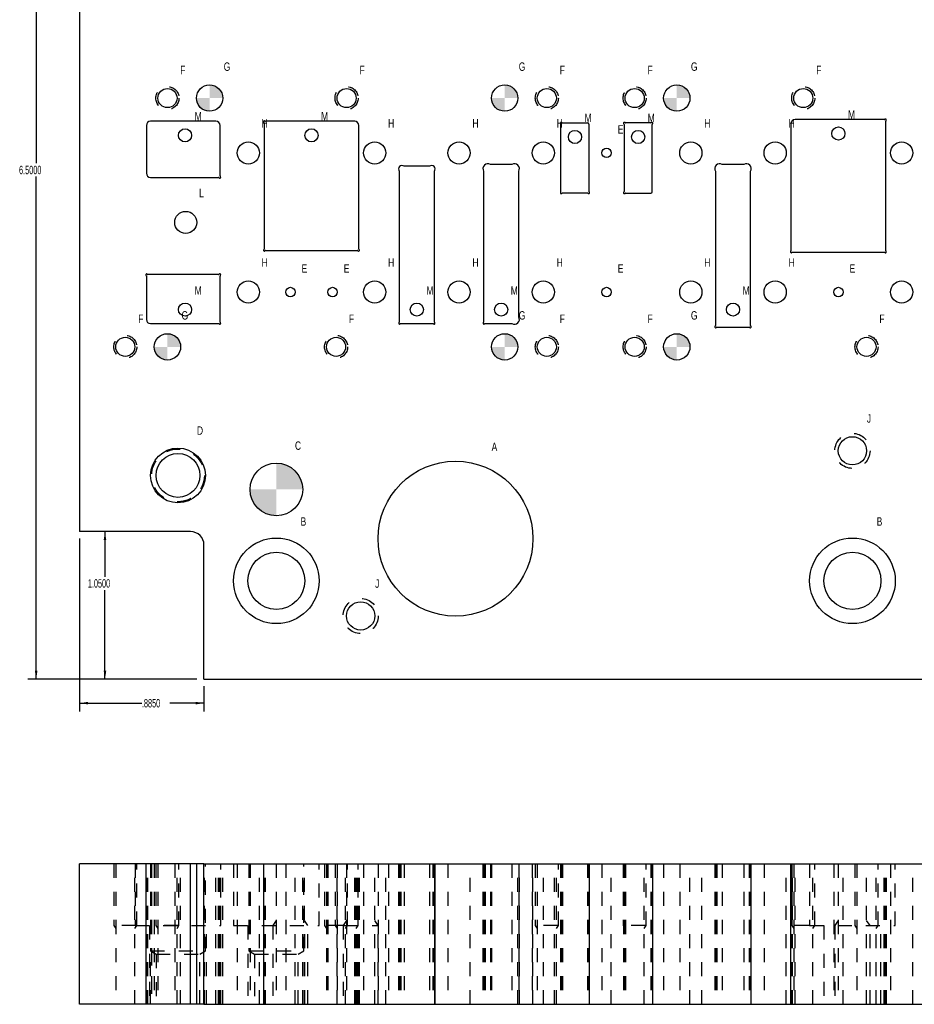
# Model space of a CAD drawing. Header units: inches. Extents: x 1880 to 2363, y -453 to -54.
# Tile 307 of 656: x 2047.88 to 2054.24, y -300.51 to -293.5. Entities that reach past the tile are written whole.
import ezdxf

# ---------------------------------------------------------------- set-up
doc = ezdxf.new("R2010")
doc.units = ezdxf.units.IN
doc.header["$LTSCALE"] = 0.5
doc.header["$MEASUREMENT"] = 0
doc.linetypes.add('HIDDEN', pattern=[0.225, 0.15, -0.075])
for name, color, linetype in [('SID-M-D', 42, 'Continuous'), ('SID-M-F', 202, 'Continuous'), ('SID-M-H', 4, 'HIDDEN'), ('SID-M-M', 233, 'Continuous'), ('SID-M-S', 105, 'Continuous')]:
    doc.layers.add(name, color=color, linetype=linetype)
doc.styles.add('SLDTEXTSTYLE0', font='TXT', dxfattribs={"width": 0.595745})

msp = doc.modelspace()

# ---------------------------------------------------------------- hatches: boundary and pattern name
at = {"layer": 'SID-M-F'}
h = msp.add_hatch(color=256, dxfattribs=at)
edge = h.paths.add_edge_path(flags=0)
edge.add_arc((2049.22956, -294.05676), 0.09375, 0, 90)
edge.add_line((2049.22956, -293.96301), (2049.22956, -294.05676))
edge.add_line((2049.22956, -294.05676), (2049.32331, -294.05676))
h = msp.add_hatch(color=256, dxfattribs=at)
edge = h.paths.add_edge_path(flags=0)
edge.add_arc((2051.32956, -294.05676), 0.09375, 0, 90)
edge.add_line((2051.32956, -293.96301), (2051.32956, -294.05676))
edge.add_line((2051.32956, -294.05676), (2051.42331, -294.05676))
h = msp.add_hatch(color=256, dxfattribs=at)
edge = h.paths.add_edge_path(flags=0)
edge.add_arc((2052.55456, -294.05676), 0.09375, 0, 90)
edge.add_line((2052.55456, -293.96301), (2052.55456, -294.05676))
edge.add_line((2052.55456, -294.05676), (2052.64831, -294.05676))
h = msp.add_hatch(color=256, dxfattribs=at)
edge = h.paths.add_edge_path(flags=0)
edge.add_arc((2049.22956, -294.05676), 0.09375, 180, 270)
edge.add_line((2049.22956, -294.15051), (2049.22956, -294.05676))
edge.add_line((2049.22956, -294.05676), (2049.13581, -294.05676))
h = msp.add_hatch(color=256, dxfattribs=at)
edge = h.paths.add_edge_path(flags=0)
edge.add_arc((2051.32956, -294.05676), 0.09375, 180, 270)
edge.add_line((2051.32956, -294.15051), (2051.32956, -294.05676))
edge.add_line((2051.32956, -294.05676), (2051.23581, -294.05676))
h = msp.add_hatch(color=256, dxfattribs=at)
edge = h.paths.add_edge_path(flags=0)
edge.add_arc((2052.55456, -294.05676), 0.09375, 180, 270)
edge.add_line((2052.55456, -294.15051), (2052.55456, -294.05676))
edge.add_line((2052.55456, -294.05676), (2052.46081, -294.05676))
h = msp.add_hatch(color=256, dxfattribs=at)
edge = h.paths.add_edge_path(flags=0)
edge.add_arc((2048.92956, -295.82696), 0.09375, 0, 90)
edge.add_line((2048.92956, -295.73321), (2048.92956, -295.82696))
edge.add_line((2048.92956, -295.82696), (2049.02331, -295.82696))
h = msp.add_hatch(color=256, dxfattribs=at)
edge = h.paths.add_edge_path(flags=0)
edge.add_arc((2051.32956, -295.82696), 0.09375, 0, 90)
edge.add_line((2051.32956, -295.73321), (2051.32956, -295.82696))
edge.add_line((2051.32956, -295.82696), (2051.42331, -295.82696))
h = msp.add_hatch(color=256, dxfattribs=at)
edge = h.paths.add_edge_path(flags=0)
edge.add_arc((2052.55456, -295.82696), 0.09375, 0, 90)
edge.add_line((2052.55456, -295.73321), (2052.55456, -295.82696))
edge.add_line((2052.55456, -295.82696), (2052.64831, -295.82696))
h = msp.add_hatch(color=256, dxfattribs=at)
edge = h.paths.add_edge_path(flags=0)
edge.add_arc((2048.92956, -295.82696), 0.09375, 180, 270)
edge.add_line((2048.92956, -295.92071), (2048.92956, -295.82696))
edge.add_line((2048.92956, -295.82696), (2048.83581, -295.82696))
h = msp.add_hatch(color=256, dxfattribs=at)
edge = h.paths.add_edge_path(flags=0)
edge.add_arc((2051.32956, -295.82696), 0.09375, 180, 270)
edge.add_line((2051.32956, -295.92071), (2051.32956, -295.82696))
edge.add_line((2051.32956, -295.82696), (2051.23581, -295.82696))
h = msp.add_hatch(color=256, dxfattribs=at)
edge = h.paths.add_edge_path(flags=0)
edge.add_arc((2052.55456, -295.82696), 0.09375, 180, 270)
edge.add_line((2052.55456, -295.92071), (2052.55456, -295.82696))
edge.add_line((2052.55456, -295.82696), (2052.46081, -295.82696))
h = msp.add_hatch(color=256, dxfattribs=at)
edge = h.paths.add_edge_path(flags=0)
edge.add_arc((2049.70456, -296.84186), 0.1875, 0, 90)
edge.add_line((2049.70456, -296.65436), (2049.70456, -296.84186))
edge.add_line((2049.70456, -296.84186), (2049.89206, -296.84186))
h = msp.add_hatch(color=256, dxfattribs=at)
edge = h.paths.add_edge_path(flags=0)
edge.add_arc((2049.70456, -296.84186), 0.1875, 180, 270)
edge.add_line((2049.70456, -297.02936), (2049.70456, -296.84186))
edge.add_line((2049.70456, -296.84186), (2049.51706, -296.84186))

# ---------------------------------------------------------------- linework, layer by layer
at = {"color": 0, "linetype": 'Continuous', "lineweight": 0}
for centre, radius in [((2049.22956, -294.05676), 0.09375), ((2051.32956, -294.05676), 0.09375), ((2052.55456, -294.05676), 0.09375), ((2048.92956, -295.82696), 0.09375), ((2051.32956, -295.82696), 0.09375), ((2052.55456, -295.82696), 0.09375), ((2049.70456, -296.84186), 0.1875)]:
    msp.add_circle(centre, radius, dxfattribs=at)
at = {"layer": 'SID-M-D'}
for p, q in [((2047.99525, -291.69186), (2047.99525, -294.52054)), ((2047.99525, -298.19186), (2047.99525, -294.61579)), ((2048.48485, -297.14186), (2048.48485, -297.46241)), ((2048.30456, -297.19186), (2048.30456, -298.42245)), ((2048.48485, -298.19186), (2048.48485, -297.55766)), ((2049.13956, -298.19186), (2047.93525, -298.19186)), ((2049.13956, -298.19186), (2048.42485, -298.19186)), ((2049.18956, -298.24186), (2049.18956, -298.42245)), ((2048.30456, -298.36245), (2048.74783, -298.36245)), ((2049.18956, -298.36245), (2048.94733, -298.36245))]:
    msp.add_line(p, q, dxfattribs=at)
for points in [[(2048.48485, -297.14186), (2048.47562, -297.20186), (2048.49408, -297.20186)], [(2047.99525, -298.19186), (2048.00448, -298.13186), (2047.98602, -298.13186)], [(2048.48485, -298.19186), (2048.49408, -298.13186), (2048.47562, -298.13186)], [(2048.30456, -298.36245), (2048.36456, -298.37168), (2048.36456, -298.35322)], [(2049.18956, -298.36245), (2049.12956, -298.35322), (2049.12956, -298.37168)]]:
    msp.add_solid(points, dxfattribs=at)
at = {"layer": 'SID-M-H'}
for p, q in [((2048.54756, -299.50544), (2048.54756, -299.94544)), ((2048.56156, -299.50544), (2048.56156, -300.50544)), ((2048.69756, -300.50544), (2048.69756, -299.50544)), ((2048.70006, -299.50544), (2048.70006, -299.94544)), ((2048.71156, -299.94544), (2048.71156, -299.50544)), ((2048.77568, -299.50544), (2048.77568, -300.50544)), ((2048.77762, -300.50544), (2048.77762, -299.50544)), ((2048.77956, -300.50544), (2048.77956, -299.50544)), ((2048.7861, -300.50544), (2048.7861, -299.50544)), ((2048.79052, -300.50544), (2048.79052, -299.50544)), ((2048.80956, -299.50544), (2048.80956, -300.12544)), ((2048.81706, -299.50544), (2048.81706, -300.50544)), ((2048.83581, -299.50544), (2048.83581, -300.50544)), ((2048.84756, -299.50544), (2048.84756, -299.94544)), ((2048.86156, -299.50544), (2048.86156, -300.50544)), ((2048.98106, -299.50544), (2048.98106, -300.50544)), ((2048.99756, -300.50544), (2048.99756, -299.50544)), ((2049.01156, -299.94544), (2049.01156, -299.50544)), ((2049.02331, -300.50544), (2049.02331, -299.50544)), ((2049.13581, -299.50544), (2049.13581, -300.50544)), ((2049.13806, -300.50544), (2049.13806, -299.50544)), ((2049.19206, -300.50544), (2049.19206, -299.50544)), ((2049.19956, -300.12544), (2049.19956, -299.50544)), ((2049.27456, -300.50544), (2049.27456, -299.50544)), ((2049.29361, -300.50544), (2049.29361, -299.50544)), ((2049.29361, -300.50544), (2049.29361, -299.50544)), ((2049.29361, -300.50544), (2049.29361, -299.50544)), ((2049.29802, -300.50544), (2049.29802, -299.50544)), ((2049.29802, -300.50544), (2049.29802, -299.50544)), ((2049.29802, -300.50544), (2049.29802, -299.50544)), ((2049.30456, -300.50544), (2049.30456, -299.50544)), ((2049.3065, -300.50544), (2049.3065, -299.50544)), ((2049.3065, -300.50544), (2049.3065, -299.50544)), ((2049.3065, -300.50544), (2049.3065, -299.50544)), ((2049.30844, -300.50544), (2049.30844, -299.50544)), ((2049.30906, -299.94544), (2049.30906, -299.50544)), ((2049.32331, -300.50544), (2049.32331, -299.50544)), ((2049.40006, -299.50544), (2049.40006, -299.94544)), ((2049.42556, -299.50544), (2049.42556, -300.50544)), ((2049.50956, -299.50544), (2049.50956, -300.12544)), ((2049.51706, -299.50544), (2049.51706, -300.50544)), ((2049.58356, -300.50544), (2049.58356, -299.50544)), ((2049.61318, -299.50544), (2049.61318, -300.50544)), ((2049.61512, -300.50544), (2049.61512, -299.50544)), ((2049.61512, -300.50544), (2049.61512, -299.50544)), ((2049.61706, -300.50544), (2049.61706, -299.50544)), ((2049.6236, -300.50544), (2049.6236, -299.50544)), ((2049.6236, -300.50544), (2049.6236, -299.50544)), ((2049.62802, -300.50544), (2049.62802, -299.50544)), ((2049.62802, -300.50544), (2049.62802, -299.50544)), ((2049.70406, -299.50544), (2049.70406, -300.50544)), ((2049.77106, -299.50544), (2049.77106, -300.50544)), ((2049.83806, -300.50544), (2049.83806, -299.50544)), ((2049.89206, -300.50544), (2049.89206, -299.50544)), ((2049.89956, -300.12544), (2049.89956, -299.50544)), ((2049.90506, -300.50544), (2049.90506, -299.50544)), ((2050.00906, -299.94544), (2050.00906, -299.50544)), ((2050.04756, -299.50544), (2050.04756, -299.94544)), ((2050.06156, -299.50544), (2050.06156, -300.50544)), ((2050.07106, -299.50544), (2050.07106, -300.50544)), ((2050.12256, -299.50544), (2050.12256, -299.94544)), ((2050.13656, -299.50544), (2050.13656, -300.50544)), ((2050.13806, -300.50544), (2050.13806, -299.50544)), ((2050.19756, -300.50544), (2050.19756, -299.50544)), ((2050.20406, -299.50544), (2050.20406, -300.50544)), ((2050.21156, -299.94544), (2050.21156, -299.50544)), ((2050.26206, -300.50544), (2050.26206, -299.50544)), ((2050.27256, -300.50544), (2050.27256, -299.50544)), ((2050.28111, -300.50544), (2050.28111, -299.50544)), ((2050.28552, -300.50544), (2050.28552, -299.50544)), ((2050.28656, -299.94544), (2050.28656, -299.50544)), ((2050.29206, -300.50544), (2050.29206, -299.50544)), ((2050.294, -300.50544), (2050.294, -299.50544)), ((2050.29594, -300.50544), (2050.29594, -299.50544)), ((2050.32556, -299.50544), (2050.32556, -300.50544)), ((2050.40506, -300.50544), (2050.40506, -299.50544)), ((2050.42838, -299.50544), (2050.42838, -300.50544)), ((2050.48356, -300.50544), (2050.48356, -299.50544)), ((2050.50338, -299.50544), (2050.50338, -300.50544)), ((2050.57456, -299.50544), (2050.57456, -300.50544)), ((2050.57568, -299.50544), (2050.57568, -300.50544)), ((2050.57762, -299.50544), (2050.57762, -300.50544)), ((2050.57956, -299.50544), (2050.57956, -300.50544)), ((2050.5861, -299.50544), (2050.5861, -300.50544)), ((2050.59052, -299.50544), (2050.59052, -300.50544)), ((2050.61456, -299.50544), (2050.61456, -300.50544)), ((2050.79456, -299.50544), (2050.79456, -300.50544)), ((2050.81861, -299.50544), (2050.81861, -300.50544)), ((2050.82302, -299.50544), (2050.82302, -300.50544)), ((2050.82956, -299.50544), (2050.82956, -300.50544)), ((2050.8315, -299.50544), (2050.8315, -300.50544)), ((2050.83344, -300.50544), (2050.83344, -299.50544)), ((2050.83456, -300.50544), (2050.83456, -299.50544)), ((2050.92556, -299.50544), (2050.92556, -300.50544)), ((2051.08356, -300.50544), (2051.08356, -299.50544)), ((2051.17456, -299.50544), (2051.17456, -300.50544)), ((2051.17568, -299.50544), (2051.17568, -300.50544)), ((2051.17762, -299.50544), (2051.17762, -300.50544)), ((2051.17956, -299.50544), (2051.17956, -300.50544)), ((2051.1861, -299.50544), (2051.1861, -300.50544)), ((2051.19052, -299.50544), (2051.19052, -300.50544)), ((2051.22759, -299.50544), (2051.22759, -300.50544)), ((2051.23581, -299.50544), (2051.23581, -300.50544)), ((2051.38153, -299.50544), (2051.38153, -300.50544)), ((2051.42331, -300.50544), (2051.42331, -299.50544)), ((2051.42956, -299.50544), (2051.42956, -300.50544)), ((2051.43456, -300.50544), (2051.43456, -299.50544)), ((2051.52556, -299.50544), (2051.52556, -300.50544)), ((2051.53074, -300.50544), (2051.53074, -299.50544)), ((2051.54756, -299.50544), (2051.54756, -299.94544)), ((2051.56156, -299.50544), (2051.56156, -300.50544)), ((2051.60574, -300.50544), (2051.60574, -299.50544)), ((2051.68356, -300.50544), (2051.68356, -299.50544)), ((2051.69756, -300.50544), (2051.69756, -299.50544)), ((2051.71156, -299.94544), (2051.71156, -299.50544)), ((2051.72568, -299.50544), (2051.72568, -300.50544)), ((2051.72762, -299.50544), (2051.72762, -300.50544)), ((2051.72762, -299.50544), (2051.72762, -300.50544)), ((2051.72956, -299.50544), (2051.72956, -300.50544)), ((2051.7361, -299.50544), (2051.7361, -300.50544)), ((2051.7361, -299.50544), (2051.7361, -300.50544)), ((2051.74052, -299.50544), (2051.74052, -300.50544)), ((2051.74052, -299.50544), (2051.74052, -300.50544)), ((2051.91861, -299.50544), (2051.91861, -300.50544)), ((2051.91956, -299.50544), (2051.91956, -300.50544)), ((2051.92302, -299.50544), (2051.92302, -300.50544)), ((2051.92956, -299.50544), (2051.92956, -300.50544)), ((2051.9315, -299.50544), (2051.9315, -300.50544)), ((2051.93344, -300.50544), (2051.93344, -299.50544)), ((2052.02106, -299.50544), (2052.02106, -300.50544)), ((2052.08806, -300.50544), (2052.08806, -299.50544)), ((2052.17256, -299.50544), (2052.17256, -299.94544)), ((2052.17568, -299.50544), (2052.17568, -300.50544)), ((2052.17762, -299.50544), (2052.17762, -300.50544)), ((2052.17762, -299.50544), (2052.17762, -300.50544)), ((2052.17956, -299.50544), (2052.17956, -300.50544)), ((2052.1861, -299.50544), (2052.1861, -300.50544)), ((2052.1861, -299.50544), (2052.1861, -300.50544)), ((2052.18656, -299.50544), (2052.18656, -300.50544)), ((2052.19052, -299.50544), (2052.19052, -300.50544)), ((2052.19052, -299.50544), (2052.19052, -300.50544)), ((2052.32256, -300.50544), (2052.32256, -299.50544)), ((2052.33656, -299.94544), (2052.33656, -299.50544)), ((2052.36861, -299.50544), (2052.36861, -300.50544)), ((2052.36956, -299.50544), (2052.36956, -300.50544)), ((2052.37302, -299.50544), (2052.37302, -300.50544)), ((2052.37956, -299.50544), (2052.37956, -300.50544)), ((2052.3815, -299.50544), (2052.3815, -300.50544)), ((2052.38344, -300.50544), (2052.38344, -299.50544)), ((2052.46081, -299.50544), (2052.46081, -300.50544)), ((2052.57556, -299.50544), (2052.57556, -300.50544)), ((2052.64831, -300.50544), (2052.64831, -299.50544)), ((2052.73356, -300.50544), (2052.73356, -299.50544)), ((2052.82456, -299.50544), (2052.82456, -300.50544)), ((2052.82568, -299.50544), (2052.82568, -300.50544)), ((2052.82762, -299.50544), (2052.82762, -300.50544)), ((2052.82956, -299.50544), (2052.82956, -300.50544)), ((2052.8361, -299.50544), (2052.8361, -300.50544)), ((2052.84052, -299.50544), (2052.84052, -300.50544)), ((2052.87759, -299.50544), (2052.87759, -300.50544)), ((2053.03153, -299.50544), (2053.03153, -300.50544)), ((2053.06861, -299.50544), (2053.06861, -300.50544)), ((2053.07302, -299.50544), (2053.07302, -300.50544)), ((2053.07956, -299.50544), (2053.07956, -300.50544)), ((2053.0815, -299.50544), (2053.0815, -300.50544)), ((2053.08344, -300.50544), (2053.08344, -299.50544)), ((2053.08456, -300.50544), (2053.08456, -299.50544)), ((2053.17556, -299.50544), (2053.17556, -300.50544)), ((2053.33356, -300.50544), (2053.33356, -299.50544)), ((2053.36318, -299.50544), (2053.36318, -300.50544)), ((2053.36512, -300.50544), (2053.36512, -299.50544)), ((2053.36706, -300.50544), (2053.36706, -299.50544)), ((2053.37256, -299.50544), (2053.37256, -299.94544)), ((2053.3736, -300.50544), (2053.3736, -299.50544)), ((2053.37802, -300.50544), (2053.37802, -299.50544)), ((2053.38656, -299.50544), (2053.38656, -300.50544)), ((2053.39706, -300.50544), (2053.39706, -299.50544)), ((2053.50006, -299.50544), (2053.50006, -299.94544)), ((2053.52256, -300.50544), (2053.52256, -299.50544)), ((2053.53656, -299.94544), (2053.53656, -299.50544)), ((2053.67106, -299.50544), (2053.67106, -300.50544)), ((2053.70406, -299.50544), (2053.70406, -300.50544)), ((2053.73806, -300.50544), (2053.73806, -299.50544)), ((2053.82256, -299.50544), (2053.82256, -299.94544)), ((2053.83656, -299.50544), (2053.83656, -300.50544)), ((2053.90506, -300.50544), (2053.90506, -299.50544)), ((2053.97256, -300.50544), (2053.97256, -299.50544)), ((2053.98656, -299.94544), (2053.98656, -299.50544)), ((2054.03111, -300.50544), (2054.03111, -299.50544)), ((2054.03111, -300.50544), (2054.03111, -299.50544)), ((2054.03552, -300.50544), (2054.03552, -299.50544)), ((2054.03552, -300.50544), (2054.03552, -299.50544)), ((2054.04206, -300.50544), (2054.04206, -299.50544)), ((2054.044, -300.50544), (2054.044, -299.50544)), ((2054.044, -300.50544), (2054.044, -299.50544)), ((2054.04594, -300.50544), (2054.04594, -299.50544)), ((2054.07556, -299.50544), (2054.07556, -300.50544)), ((2054.10906, -299.94544), (2054.10906, -299.50544)), ((2054.23356, -300.50544), (2054.23356, -299.50544)), ((2048.54756, -299.94544), (2048.56156, -299.96644)), ((2048.70532, -299.94544), (2048.54756, -299.94544)), ((2048.69756, -299.96644), (2048.71156, -299.94544)), ((2048.70006, -299.94544), (2049.30906, -299.94544)), ((2048.71156, -299.94544), (2048.70532, -299.94544)), ((2048.80156, -299.94544), (2048.80156, -300.50544)), ((2048.84756, -299.94544), (2048.86156, -299.96644)), ((2049.00532, -299.94544), (2048.84756, -299.94544)), ((2048.99756, -299.96644), (2049.01156, -299.94544)), ((2049.01156, -299.94544), (2049.00532, -299.94544)), ((2049.20756, -300.50544), (2049.20756, -299.94544)), ((2049.40006, -299.94544), (2050.00906, -299.94544)), ((2049.50156, -299.94544), (2049.50156, -300.50544)), ((2049.70406, -299.90869), (2049.67956, -299.94544)), ((2049.67956, -299.94544), (2049.67956, -300.50544)), ((2049.92956, -299.94544), (2049.90506, -299.90869)), ((2049.90756, -300.50544), (2049.90756, -299.94544)), ((2049.92956, -300.50544), (2049.92956, -299.94544)), ((2050.04756, -299.94544), (2050.06156, -299.96644)), ((2050.12256, -299.94544), (2050.13656, -299.96644)), ((2050.17956, -299.94544), (2050.16094, -299.94544)), ((2050.20406, -299.90869), (2050.17956, -299.94544)), ((2050.17956, -299.94544), (2050.17956, -300.50544)), ((2050.17956, -299.94544), (2050.18633, -299.94544)), ((2050.19756, -299.96644), (2050.21156, -299.94544)), ((2050.27256, -299.96644), (2050.28656, -299.94544)), ((2050.42956, -299.94544), (2050.40506, -299.90869)), ((2050.42956, -300.50544), (2050.42956, -299.94544)), ((2051.54756, -299.94544), (2051.56156, -299.96644)), ((2051.69756, -299.96644), (2051.71156, -299.94544)), ((2051.71156, -299.94544), (2051.70532, -299.94544)), ((2052.17256, -299.94544), (2052.18656, -299.96644)), ((2052.32256, -299.96644), (2052.33656, -299.94544)), ((2052.33656, -299.94544), (2052.33032, -299.94544)), ((2053.37256, -299.94544), (2053.38656, -299.96644)), ((2053.50006, -299.94544), (2053.48594, -299.94544)), ((2053.50006, -299.94544), (2054.10906, -299.94544)), ((2053.52256, -299.96644), (2053.53656, -299.94544)), ((2053.60156, -299.94544), (2053.60156, -300.50544)), ((2053.70406, -299.90869), (2053.67956, -299.94544)), ((2053.67956, -299.94544), (2053.67956, -300.50544)), ((2053.82256, -299.94544), (2053.83656, -299.96644)), ((2053.92956, -299.94544), (2053.90506, -299.90869)), ((2053.92956, -300.50544), (2053.92956, -299.94544)), ((2053.97256, -299.96644), (2053.98656, -299.94544)), ((2054.00756, -300.50544), (2054.00756, -299.94544)), ((2048.80956, -300.12544), (2049.19956, -300.12544)), ((2048.80956, -300.12544), (2048.84831, -300.14781)), ((2048.80956, -300.50544), (2048.80956, -300.12544)), ((2048.80956, -300.50544), (2048.80956, -300.12544)), ((2048.80956, -300.50544), (2048.80956, -300.12544)), ((2048.81706, -300.12977), (2048.81706, -300.50544)), ((2048.84831, -300.14781), (2049.16081, -300.14781)), ((2048.84831, -300.14781), (2048.84831, -300.50544)), ((2049.16081, -300.14781), (2049.19956, -300.12544)), ((2049.16081, -300.50544), (2049.16081, -300.14781)), ((2049.19206, -300.50544), (2049.19206, -300.12977)), ((2049.50956, -300.12544), (2049.89956, -300.12544)), ((2049.50956, -300.12544), (2049.54831, -300.14781)), ((2049.54831, -300.14781), (2049.86081, -300.14781)), ((2049.54831, -300.14781), (2049.54831, -300.50544)), ((2049.86081, -300.14781), (2049.89956, -300.12544)), ((2049.86081, -300.50544), (2049.86081, -300.14781))]:
    msp.add_line(p, q, dxfattribs=at)
for centre, radius in [((2048.92956, -294.05676), 0.082), ((2050.20456, -294.05676), 0.082), ((2051.62956, -294.05676), 0.082), ((2052.25456, -294.05676), 0.082), ((2053.45456, -294.05676), 0.082), ((2048.62956, -295.82696), 0.082), ((2050.12956, -295.82696), 0.082), ((2051.62956, -295.82696), 0.082), ((2052.25456, -295.82696), 0.082), ((2053.90456, -295.82696), 0.082), ((2053.80456, -296.56686), 0.125), ((2049.00456, -296.74186), 0.1875), ((2050.30456, -297.74186), 0.125)]:
    msp.add_circle(centre, radius, dxfattribs=at)
for points, knots in [([(2050.16094, -299.94544), (2050.12956, -299.94544), (2050.09818, -299.94544), (2050.07158, -299.94544), (2050.0538, -299.94544), (2050.04756, -299.94544), (2050.04879, -299.94544), (2050.04756, -299.94544)], [0, 0, 0, 0, 0.19997, 0.3999775, 0.599985, 0.7999925, 1, 1, 1, 1]), ([(2050.18632, -299.94544), (2050.20592, -299.94544), (2050.23619, -299.94544), (2050.27388, -299.94544), (2050.31488, -299.94544), (2050.35477, -299.94544), (2050.38922, -299.94544), (2050.4145, -299.94544), (2050.42786, -299.94544), (2050.42956, -299.94544), (2050.42922, -299.94544), (2050.42956, -299.94544)], [0, 0, 0, 0, 0.1176446, 0.2352651, 0.3528856, 0.4705061, 0.5881266, 0.7057472, 0.8233677, 0.9409882, 1, 1, 1, 1]), ([(2051.70531, -299.94544), (2051.68754, -299.94544), (2051.66094, -299.94544), (2051.62956, -299.94544), (2051.59818, -299.94544), (2051.57158, -299.94544), (2051.5538, -299.94544), (2051.54756, -299.94544), (2051.54879, -299.94544), (2051.54756, -299.94544)], [0, 0, 0, 0, 0.1428279, 0.2856899, 0.4285519, 0.5714139, 0.714276, 0.857138, 1, 1, 1, 1]), ([(2052.33032, -299.94544), (2052.31254, -299.94544), (2052.28594, -299.94544), (2052.25456, -299.94544), (2052.22318, -299.94544), (2052.19658, -299.94544), (2052.1788, -299.94544), (2052.17256, -299.94544), (2052.17379, -299.94544), (2052.17256, -299.94544)], [0, 0, 0, 0, 0.1428563, 0.2857136, 0.4285708, 0.5714281, 0.7142854, 0.8571427, 1, 1, 1, 1]), ([(2053.48594, -299.94544), (2053.45456, -299.94544), (2053.42318, -299.94544), (2053.39658, -299.94544), (2053.3788, -299.94544), (2053.37256, -299.94544), (2053.37379, -299.94544), (2053.37256, -299.94544)], [0, 0, 0, 0, 0.1999725, 0.3999794, 0.5999863, 0.7999931, 1, 1, 1, 1])]:
    msp.add_open_spline(points, degree=3, knots=knots, dxfattribs=at)
at = {"layer": 'SID-M-M'}
for centre, radius in [((2053.70456, -294.30936), 0.04688), ((2049.05456, -294.32186), 0.04688), ((2049.95456, -294.32186), 0.04688), ((2051.82956, -294.3332), 0.04688), ((2052.27956, -294.3332), 0.04688), ((2049.05456, -295.56186), 0.04687), ((2050.70456, -295.56186), 0.04688), ((2051.30456, -295.56186), 0.04688), ((2052.95456, -295.56186), 0.04687)]:
    msp.add_circle(centre, radius, dxfattribs=at)
at = {"layer": 'SID-M-S'}
for p, q in [((2048.30456, -291.69186), (2048.30456, -297.14186)), ((2048.77956, -294.25186), (2048.77956, -294.59186)), ((2049.27456, -294.22186), (2048.80956, -294.22186)), ((2049.30456, -294.6109), (2049.30456, -294.25186)), ((2049.61706, -294.23281), (2049.61706, -295.1309)), ((2050.26206, -294.22186), (2049.62802, -294.22186)), ((2050.29206, -295.1309), (2050.29206, -294.25186)), ((2051.72956, -294.72224), (2051.72956, -294.24415)), ((2051.74052, -294.2332), (2051.91956, -294.2332)), ((2051.92956, -294.2432), (2051.92956, -294.72224)), ((2052.17956, -294.24415), (2052.17956, -294.72224)), ((2052.36861, -294.2332), (2052.19052, -294.2332)), ((2052.37956, -294.7232), (2052.37956, -294.24415)), ((2053.36706, -294.23936), (2053.36706, -295.1434)), ((2054.03111, -294.20936), (2053.39706, -294.20936)), ((2054.04206, -295.1434), (2054.04206, -294.22031)), ((2050.79456, -294.54186), (2050.61456, -294.54186)), ((2051.38153, -294.52936), (2051.22759, -294.52936)), ((2053.03153, -294.52936), (2052.87759, -294.52936)), ((2048.80956, -294.62186), (2049.29361, -294.62186)), ((2050.57956, -294.57686), (2050.57956, -295.6509)), ((2050.82956, -295.6509), (2050.82956, -294.57686)), ((2051.17956, -294.57739), (2051.17956, -295.6509)), ((2051.42956, -295.61383), (2051.42956, -294.57739)), ((2052.82956, -294.57739), (2052.82956, -295.6759)), ((2053.07956, -295.6759), (2053.07956, -294.57739)), ((2051.91861, -294.7332), (2051.74052, -294.7332)), ((2052.19052, -294.7332), (2052.36956, -294.7332)), ((2049.62802, -295.14186), (2050.28111, -295.14186)), ((2053.37802, -295.15436), (2054.03111, -295.15436)), ((2048.77956, -295.32281), (2048.77956, -295.63186)), ((2049.29361, -295.31186), (2048.79052, -295.31186)), ((2049.30456, -295.6509), (2049.30456, -295.32281)), ((2048.80956, -295.66186), (2049.29361, -295.66186)), ((2050.59052, -295.66186), (2050.81861, -295.66186)), ((2051.19052, -295.66186), (2051.38153, -295.66186)), ((2052.84052, -295.68686), (2053.06861, -295.68686)), ((2049.09456, -297.14186), (2048.30456, -297.14186)), ((2049.18956, -298.19186), (2049.18956, -297.23686)), ((2049.18956, -298.19186), (2059.30456, -298.19186)), ((2048.30456, -300.50544), (2048.30456, -299.50544)), ((2049.09456, -299.50544), (2048.30456, -299.50544)), ((2049.09456, -300.50544), (2049.09456, -299.50544)), ((2049.18956, -299.50544), (2049.09456, -299.50544)), ((2049.18956, -299.50544), (2059.30456, -299.50544)), ((2049.18956, -300.50544), (2049.18956, -299.50544)), ((2049.09456, -300.50544), (2048.30456, -300.50544)), ((2049.18956, -300.50544), (2049.09456, -300.50544)), ((2049.18956, -300.50544), (2059.30456, -300.50544))]:
    msp.add_line(p, q, dxfattribs=at)
for centre, radius in [((2048.92956, -294.05676), 0.068), ((2049.22956, -294.05676), 0.09375), ((2050.20456, -294.05676), 0.068), ((2051.32956, -294.05676), 0.09375), ((2051.62956, -294.05676), 0.068), ((2052.25456, -294.05676), 0.068), ((2052.55456, -294.05676), 0.09375), ((2053.45456, -294.05676), 0.068), ((2049.50456, -294.44686), 0.079), ((2050.40456, -294.44686), 0.079), ((2051.00456, -294.44686), 0.079), ((2051.60456, -294.44686), 0.079), ((2052.05456, -294.44686), 0.0335), ((2052.65456, -294.44686), 0.079), ((2053.25456, -294.44686), 0.079), ((2054.15456, -294.44686), 0.079), ((2049.05956, -294.94186), 0.0785), ((2049.50456, -295.43686), 0.079), ((2050.40456, -295.43686), 0.079), ((2051.00456, -295.43686), 0.079), ((2051.60456, -295.43686), 0.079), ((2052.65456, -295.43686), 0.079), ((2053.25456, -295.43686), 0.079), ((2054.15456, -295.43686), 0.079), ((2049.80456, -295.43686), 0.0335), ((2050.10456, -295.43686), 0.0335), ((2052.05456, -295.43686), 0.0335), ((2053.70456, -295.43686), 0.0335), ((2048.92956, -295.82696), 0.09375), ((2051.32956, -295.82696), 0.09375), ((2052.55456, -295.82696), 0.09375), ((2048.62956, -295.82696), 0.068), ((2050.12956, -295.82696), 0.068), ((2051.62956, -295.82696), 0.068), ((2052.25456, -295.82696), 0.068), ((2053.90456, -295.82696), 0.068), ((2053.80456, -296.56686), 0.1005), ((2049.00456, -296.74186), 0.195), ((2049.00456, -296.74186), 0.15625), ((2049.70456, -296.84186), 0.1875), ((2050.97956, -297.19186), 0.55118), ((2049.70456, -297.49186), 0.3045), ((2053.80456, -297.49186), 0.3045), ((2049.70456, -297.49186), 0.203), ((2053.80456, -297.49186), 0.203), ((2050.30456, -297.74186), 0.1005)]:
    msp.add_circle(centre, radius, dxfattribs=at)
for centre, radius, start, end in [((2048.80956, -294.25186), 0.03, 90, 180), ((2049.27456, -294.25186), 0.03, 0, 90), ((2049.61918, -294.22398), 0.006, 42.592273, 227.407727), ((2049.61106, -294.23281), 0.006, 0, 47.407727), ((2049.62802, -294.21586), 0.006, 222.592273, 270), ((2050.26206, -294.25186), 0.03, 0, 90), ((2051.73168, -294.23532), 0.006, 42.592273, 227.407727), ((2051.72356, -294.24415), 0.006, 0, 47.407727), ((2051.74052, -294.2272), 0.006, 222.592273, 270), ((2051.91956, -294.2432), 0.01, 0, 90), ((2052.18168, -294.23532), 0.006, 42.592273, 227.407727), ((2052.17356, -294.24415), 0.006, 0, 47.407727), ((2052.19052, -294.2272), 0.006, 222.592273, 270), ((2052.36861, -294.2272), 0.006, 270, 317.407727), ((2052.37744, -294.23532), 0.006, 312.592273, 137.407727), ((2052.38556, -294.24415), 0.006, 132.592273, 180), ((2053.39706, -294.23936), 0.03, 90, 180), ((2054.03111, -294.20336), 0.006, 270, 317.407727), ((2054.03994, -294.21148), 0.006, 312.592273, 137.407727), ((2054.04806, -294.22031), 0.006, 132.592273, 180), ((2050.59956, -294.56186), 0.025, 53.130102, 216.869898), ((2050.80956, -294.56186), 0.025, 323.130102, 126.869898), ((2051.20956, -294.55936), 0.035, 58.997281, 211.002719), ((2051.39956, -294.55936), 0.035, 328.997281, 121.002719), ((2052.85956, -294.55936), 0.035, 58.997281, 211.002719), ((2053.04956, -294.55936), 0.035, 328.997281, 121.002719), ((2048.80956, -294.59186), 0.03, 180, 270), ((2049.29361, -294.62786), 0.006, 42.592273, 90), ((2049.30244, -294.61974), 0.006, 222.592273, 47.407727), ((2049.31056, -294.6109), 0.006, 180, 227.407727), ((2051.73168, -294.73108), 0.006, 132.592273, 317.407727), ((2051.72356, -294.72224), 0.006, 312.592273, 0), ((2051.74052, -294.7392), 0.006, 90, 137.407727), ((2051.91861, -294.7392), 0.006, 42.592273, 90), ((2051.92744, -294.73108), 0.006, 222.592273, 47.407727), ((2051.93556, -294.72224), 0.006, 180, 227.407727), ((2052.18168, -294.73108), 0.006, 132.592273, 317.407727), ((2052.17356, -294.72224), 0.006, 312.592273, 0), ((2052.19052, -294.7392), 0.006, 90, 137.407727), ((2052.36956, -294.7232), 0.01, 270, 0), ((2049.61918, -295.13974), 0.006, 132.592273, 317.407727), ((2049.61106, -295.1309), 0.006, 312.592273, 0), ((2049.62802, -295.14786), 0.006, 90, 137.407727), ((2050.28111, -295.14786), 0.006, 42.592273, 90), ((2050.28994, -295.13974), 0.006, 222.592273, 47.407727), ((2050.29806, -295.1309), 0.006, 180, 227.407727), ((2053.36918, -295.15224), 0.006, 132.592273, 317.407727), ((2053.36106, -295.1434), 0.006, 312.592273, 0), ((2053.37802, -295.16036), 0.006, 90, 137.407727), ((2054.03111, -295.16036), 0.006, 42.592273, 90), ((2054.03994, -295.15224), 0.006, 222.592273, 47.407727), ((2054.04806, -295.1434), 0.006, 180, 227.407727), ((2048.78168, -295.31398), 0.006, 42.592273, 227.407727), ((2048.77356, -295.32281), 0.006, 0, 47.407727), ((2048.79052, -295.30586), 0.006, 222.592273, 270), ((2049.29361, -295.30586), 0.006, 270, 317.407727), ((2049.30244, -295.31398), 0.006, 312.592273, 137.407727), ((2049.31056, -295.32281), 0.006, 132.592273, 180), ((2048.80956, -295.63186), 0.03, 180, 270), ((2049.29361, -295.66786), 0.006, 42.592273, 90), ((2049.30244, -295.65974), 0.006, 222.592273, 47.407727), ((2049.31056, -295.6509), 0.006, 180, 227.407727), ((2050.58168, -295.65974), 0.006, 132.592273, 317.407727), ((2050.57356, -295.6509), 0.006, 312.592273, 0), ((2050.59052, -295.66786), 0.006, 90, 137.407727), ((2050.81861, -295.66786), 0.006, 42.592273, 90), ((2050.82744, -295.65974), 0.006, 222.592273, 47.407727), ((2050.83556, -295.6509), 0.006, 180, 227.407727), ((2051.18168, -295.65974), 0.006, 132.592273, 317.407727), ((2051.17356, -295.6509), 0.006, 312.592273, 0), ((2051.19052, -295.66786), 0.006, 90, 137.407727), ((2051.39956, -295.63186), 0.035, 238.997281, 31.002719), ((2052.83168, -295.68474), 0.006, 132.592273, 317.407727), ((2052.82356, -295.6759), 0.006, 312.592273, 0), ((2052.84052, -295.69286), 0.006, 90, 137.407727), ((2053.06861, -295.69286), 0.006, 42.592273, 90), ((2053.07744, -295.68474), 0.006, 222.592273, 47.407727), ((2053.08556, -295.6759), 0.006, 180, 227.407727), ((2049.09456, -297.23686), 0.095, 0, 90)]:
    msp.add_arc(centre, radius, start, end, dxfattribs=at)

# ---------------------------------------------------------------- texts
at = {"layer": 'SID-M-D', "style": 'SLDTEXTSTYLE0', "width": 0.75}
for s, p in [('F', (2049.02122, -293.88695)), ('G', (2049.33003, -293.86275)), ('F', (2050.29622, -293.88695)), ('G', (2051.43003, -293.86275)), ('F', (2051.72122, -293.88695)), ('F', (2052.34622, -293.88695)), ('G', (2052.65503, -293.86275)), ('F', (2053.54622, -293.88695)), ('M', (2049.12297, -294.21595)), ('M', (2050.02297, -294.21595)), ('M', (2051.89797, -294.22728)), ('M', (2052.34797, -294.22728)), ('M', (2053.77297, -294.20345)), ('H', (2049.59999, -294.26671)), ('H', (2050.49999, -294.26671)), ('H', (2051.09999, -294.26671)), ('H', (2051.69999, -294.26671)), ('E', (2052.13442, -294.30947)), ('H', (2052.74999, -294.26671)), ('H', (2053.34999, -294.26671)), ('L', (2049.15481, -294.76218)), ('H', (2049.59999, -295.25671)), ('E', (2049.88442, -295.29947)), ('E', (2050.18442, -295.29947)), ('H', (2050.49999, -295.25671)), ('H', (2051.09999, -295.25671)), ('H', (2051.69999, -295.25671)), ('E', (2052.13442, -295.29947)), ('H', (2052.74999, -295.25671)), ('H', (2053.34999, -295.25671)), ('E', (2053.78442, -295.29947)), ('M', (2049.12297, -295.45595)), ('M', (2050.77297, -295.45595)), ('M', (2051.37297, -295.45595)), ('M', (2053.02297, -295.45595)), ('F', (2048.72122, -295.65715)), ('G', (2049.03003, -295.63295)), ('F', (2050.22122, -295.65715)), ('G', (2051.43003, -295.63295)), ('F', (2051.72122, -295.65715)), ('F', (2052.34622, -295.65715)), ('G', (2052.65503, -295.63295)), ('F', (2053.99622, -295.65715)), ('J', (2053.90734, -296.36651)), ('D', (2049.13966, -296.45271)), ('C', (2049.83709, -296.55975)), ('A', (2051.23648, -296.568)), ('B', (2049.87711, -297.09981)), ('B', (2053.97711, -297.09981)), ('J', (2050.40734, -297.54151))]:
    msp.add_text(s, height=0.06, dxfattribs=at).set_placement(p)
at = {"layer": 'SID-M-D', "char_height": 0.06, "attachment_point": 1, "style": 'SLDTEXTSTYLE0'}
for s, insert in [('6.5000', (2047.87333, -294.53844)), ('1.0500', (2048.36293, -297.48032)), ('.8850', (2048.74783, -298.33273))]:
    msp.add_mtext(s, dxfattribs=dict(at, insert=insert))

doc.saveas('drawing.dxf')
